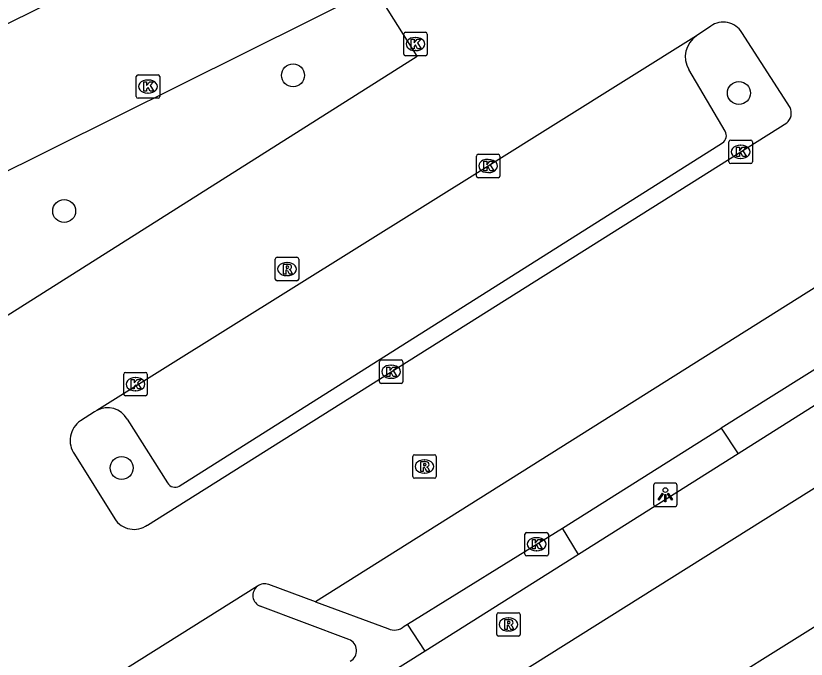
# Model space of a CAD drawing. Extents: x 158838 to 160074, y 386376 to 387776.
# Drawn here: x 159772.85 to 159806.53, y 387514.76 to 387542.18 of the extents above; entities that cross this region are included whole.
import ezdxf

# ---------------------------------------------------------------- set-up
doc = ezdxf.new("R2010")
doc.units = 0
for name, color, linetype in [('IMGEO_Boom', 7, 'Continuous'), ('IMGEO_Fietspad_open', 7, 'Continuous'), ('IMGEO_Kolk', 7, 'Continuous'), ('IMGEO_Lichtpunt', 7, 'Continuous'), ('IMGEO_Parkeervlak_open', 7, 'Continuous'), ('IMGEO_Rijbaan_lokaal_open', 7, 'Continuous'), ('IMGEO_Rioolput', 7, 'Continuous'), ('IMGEO_Verkeerseiland_open', 7, 'Continuous'), ('IMGEO_Voetpad_open', 7, 'Continuous')]:
    doc.layers.add(name, color=color, linetype=linetype)

msp = doc.modelspace()

# ---------------------------------------------------------------- linework, layer by layer
at = {"layer": 'IMGEO_Boom'}
for centre in [(159784.663, 387539.647), (159803.66, 387538.894), (159774.909, 387533.862), (159777.357, 387522.915)]:
    msp.add_circle(centre, 0.489, dxfattribs=at)
at = {"layer": 'IMGEO_Fietspad_open'}
for points in [[(159880.986, 387568.702), (159879.902, 387568.012), (159875.931, 387565.415), (159790.349, 387511.673), (159777.523, 387503.666), (159771.665, 387500), (159758.381, 387491.545), (159758.071, 387491.373), (159757.777, 387491.173), (159757.502, 387490.948), (159757.249, 387490.7), (159757.019, 387490.43), (159756.814, 387490.14), (159756.746, 387490.031)], [(159821.053, 387534.524), (159803.626, 387523.519)], [(159803.626, 387523.519), (159796.824, 387519.231)], [(159796.824, 387519.231), (159790.285, 387515.108)], [(159790.285, 387515.108), (159768.258, 387501.292)]]:
    msp.add_lwpolyline(points, dxfattribs=at)
at = {"layer": 'IMGEO_Kolk'}
for p, q in [((159789.378, 387540.556), (159789.378, 387541.408)), ((159789.453, 387541.482), (159790.305, 387541.482)), ((159790.379, 387541.408), (159790.379, 387540.556)), ((159789.866, 387541.262), (159789.891, 387541.262)), ((159789.889, 387540.702), (159789.864, 387540.702)), ((159790.305, 387540.482), (159789.453, 387540.482)), ((159777.98, 387538.742), (159777.98, 387539.594)), ((159778.055, 387539.668), (159778.907, 387539.668)), ((159778.468, 387539.448), (159778.493, 387539.448)), ((159778.981, 387539.594), (159778.981, 387538.742)), ((159778.491, 387538.888), (159778.466, 387538.888)), ((159778.907, 387538.668), (159778.055, 387538.668)), ((159803.236, 387535.961), (159803.236, 387536.813)), ((159803.311, 387536.887), (159804.163, 387536.887)), ((159803.724, 387536.667), (159803.749, 387536.667)), ((159804.237, 387536.813), (159804.237, 387535.961)), ((159792.475, 387535.357), (159792.475, 387536.209)), ((159792.55, 387536.283), (159793.402, 387536.283)), ((159792.963, 387536.063), (159792.988, 387536.063)), ((159793.476, 387536.209), (159793.476, 387535.357)), ((159803.747, 387536.107), (159803.722, 387536.107)), ((159804.163, 387535.887), (159803.311, 387535.887)), ((159792.986, 387535.503), (159792.961, 387535.503)), ((159793.402, 387535.283), (159792.55, 387535.283)), ((159788.341, 387526.591), (159788.341, 387527.443)), ((159788.416, 387527.517), (159789.268, 387527.517)), ((159788.829, 387527.297), (159788.854, 387527.297)), ((159789.342, 387527.443), (159789.342, 387526.591)), ((159777.448, 387526.062), (159777.448, 387526.914)), ((159777.523, 387526.988), (159778.375, 387526.988)), ((159778.449, 387526.914), (159778.449, 387526.062)), ((159777.936, 387526.768), (159777.961, 387526.768)), ((159788.852, 387526.737), (159788.827, 387526.737)), ((159789.268, 387526.517), (159788.416, 387526.517)), ((159778.375, 387525.988), (159777.523, 387525.988)), ((159777.959, 387526.208), (159777.934, 387526.208)), ((159794.614, 387520.164), (159795.466, 387520.164)), ((159794.539, 387519.238), (159794.539, 387520.09)), ((159795.027, 387519.944), (159795.052, 387519.944)), ((159795.54, 387520.09), (159795.54, 387519.238)), ((159795.466, 387519.164), (159794.614, 387519.164)), ((159795.05, 387519.384), (159795.025, 387519.384))]:
    msp.add_line(p, q, dxfattribs=at)
for points in [[(159789.378, 387540.556), (159789.378, 387541.408)], [(159789.453, 387541.482), (159790.305, 387541.482)], [(159790.379, 387541.408), (159790.379, 387540.556)], [(159789.699, 387541.182), (159789.822, 387541.182), (159789.822, 387541.031), (159789.952, 387541.182), (159790.116, 387541.182), (159789.97, 387541.031), (159790.123, 387540.782), (159789.971, 387540.782), (159789.886, 387540.946), (159789.822, 387540.879), (159789.822, 387540.782), (159789.699, 387540.782), (159789.699, 387541.182)], [(159790.305, 387540.482), (159789.453, 387540.482)], [(159777.98, 387538.742), (159777.98, 387539.594)], [(159778.055, 387539.668), (159778.907, 387539.668)], [(159778.301, 387539.368), (159778.424, 387539.368), (159778.424, 387539.217), (159778.554, 387539.368), (159778.718, 387539.368), (159778.572, 387539.217), (159778.725, 387538.968), (159778.573, 387538.968), (159778.488, 387539.132), (159778.424, 387539.065), (159778.424, 387538.968), (159778.301, 387538.968), (159778.301, 387539.368)], [(159778.981, 387539.594), (159778.981, 387538.742)], [(159778.907, 387538.668), (159778.055, 387538.668)], [(159803.236, 387535.961), (159803.236, 387536.813)], [(159803.311, 387536.887), (159804.163, 387536.887)], [(159804.237, 387536.813), (159804.237, 387535.961)], [(159803.557, 387536.587), (159803.68, 387536.587), (159803.68, 387536.436), (159803.81, 387536.587), (159803.974, 387536.587), (159803.828, 387536.436), (159803.981, 387536.187), (159803.829, 387536.187), (159803.744, 387536.351), (159803.68, 387536.284), (159803.68, 387536.187), (159803.557, 387536.187), (159803.557, 387536.587)], [(159792.475, 387535.357), (159792.475, 387536.209)], [(159792.55, 387536.283), (159793.402, 387536.283)], [(159792.796, 387535.983), (159792.919, 387535.983), (159792.919, 387535.832), (159793.049, 387535.983), (159793.213, 387535.983), (159793.067, 387535.832), (159793.22, 387535.583), (159793.068, 387535.583), (159792.983, 387535.747), (159792.919, 387535.68), (159792.919, 387535.583), (159792.796, 387535.583), (159792.796, 387535.983)], [(159793.476, 387536.209), (159793.476, 387535.357)], [(159804.163, 387535.887), (159803.311, 387535.887)], [(159793.402, 387535.283), (159792.55, 387535.283)], [(159788.341, 387526.591), (159788.341, 387527.443)], [(159788.416, 387527.517), (159789.268, 387527.517)], [(159789.342, 387527.443), (159789.342, 387526.591)], [(159777.448, 387526.062), (159777.448, 387526.914)], [(159777.523, 387526.988), (159778.375, 387526.988)], [(159778.449, 387526.914), (159778.449, 387526.062)], [(159788.662, 387527.217), (159788.785, 387527.217), (159788.785, 387527.066), (159788.915, 387527.217), (159789.079, 387527.217), (159788.933, 387527.066), (159789.086, 387526.817), (159788.934, 387526.817), (159788.849, 387526.981), (159788.785, 387526.914), (159788.785, 387526.817), (159788.662, 387526.817), (159788.662, 387527.217)], [(159777.769, 387526.688), (159777.892, 387526.688), (159777.892, 387526.537), (159778.022, 387526.688), (159778.186, 387526.688), (159778.04, 387526.537), (159778.193, 387526.288), (159778.041, 387526.288), (159777.956, 387526.452), (159777.892, 387526.385), (159777.892, 387526.288), (159777.769, 387526.288), (159777.769, 387526.688)], [(159789.268, 387526.517), (159788.416, 387526.517)], [(159778.375, 387525.988), (159777.523, 387525.988)], [(159794.614, 387520.164), (159795.466, 387520.164)], [(159794.539, 387519.238), (159794.539, 387520.09)], [(159794.86, 387519.864), (159794.983, 387519.864), (159794.983, 387519.713), (159795.113, 387519.864), (159795.277, 387519.864), (159795.131, 387519.713), (159795.284, 387519.464), (159795.132, 387519.464), (159795.047, 387519.628), (159794.983, 387519.561), (159794.983, 387519.464), (159794.86, 387519.464), (159794.86, 387519.864)], [(159795.54, 387520.09), (159795.54, 387519.238)], [(159795.466, 387519.164), (159794.614, 387519.164)]]:
    msp.add_lwpolyline(points, dxfattribs=at)
for centre, start, end in [((159789.455, 387541.406), 91.552, 178.448), ((159789.455, 387541.406), 91.552, 178.448), ((159790.303, 387541.406), 1.552, 88.448), ((159790.303, 387541.406), 1.552, 88.448), ((159789.455, 387540.558), 181.552, 268.448), ((159789.455, 387540.558), 181.552, 268.448), ((159790.303, 387540.558), 271.552, 358.448), ((159790.303, 387540.558), 271.552, 358.448), ((159778.057, 387539.592), 91.552, 178.448), ((159778.057, 387539.592), 91.552, 178.448), ((159778.905, 387539.592), 1.552, 88.448), ((159778.905, 387539.592), 1.552, 88.448), ((159778.057, 387538.744), 181.552, 268.448), ((159778.057, 387538.744), 181.552, 268.448), ((159778.905, 387538.744), 271.552, 358.448), ((159778.905, 387538.744), 271.552, 358.448), ((159803.313, 387536.811), 91.552, 178.448), ((159803.313, 387536.811), 91.552, 178.448), ((159804.161, 387536.811), 1.552, 88.448), ((159804.161, 387536.811), 1.552, 88.448), ((159792.552, 387536.207), 91.552, 178.448), ((159792.552, 387536.207), 91.552, 178.448), ((159793.4, 387536.207), 1.552, 88.448), ((159793.4, 387536.207), 1.552, 88.448), ((159803.313, 387535.963), 181.552, 268.448), ((159803.313, 387535.963), 181.552, 268.448), ((159804.161, 387535.963), 271.552, 358.448), ((159804.161, 387535.963), 271.552, 358.448), ((159792.552, 387535.359), 181.552, 268.448), ((159792.552, 387535.359), 181.552, 268.448), ((159793.4, 387535.359), 271.552, 358.448), ((159793.4, 387535.359), 271.552, 358.448), ((159788.418, 387527.441), 91.552, 178.448), ((159788.418, 387527.441), 91.552, 178.448), ((159789.266, 387527.441), 1.552, 88.448), ((159789.266, 387527.441), 1.552, 88.448), ((159777.525, 387526.912), 91.552, 178.448), ((159777.525, 387526.912), 91.552, 178.448), ((159778.373, 387526.912), 1.552, 88.448), ((159778.373, 387526.912), 1.552, 88.448), ((159788.418, 387526.593), 181.552, 268.448), ((159788.418, 387526.593), 181.552, 268.448), ((159789.266, 387526.593), 271.552, 358.448), ((159789.266, 387526.593), 271.552, 358.448), ((159777.525, 387526.064), 181.552, 268.448), ((159777.525, 387526.064), 181.552, 268.448), ((159778.373, 387526.064), 271.552, 358.448), ((159778.373, 387526.064), 271.552, 358.448), ((159794.616, 387520.088), 91.552, 178.448), ((159794.616, 387520.088), 91.552, 178.448), ((159795.464, 387520.088), 1.552, 88.448), ((159795.464, 387520.088), 1.552, 88.448), ((159794.616, 387519.24), 181.552, 268.448), ((159794.616, 387519.24), 181.552, 268.448), ((159795.464, 387519.24), 271.552, 358.448), ((159795.464, 387519.24), 271.552, 358.448)]:
    msp.add_arc(centre, 0.0765, start, end, dxfattribs=at)
for centre, major_axis, ratio, start_param, end_param in [((159789.865, 387540.982), (-0.387, 0.002), 0.722429, 4.712389, 7.853982), ((159789.89, 387540.982), (-0.39, 0.002), 0.717154, 1.570796, 4.712389), ((159778.467, 387539.168), (-0.387, 0.002), 0.722429, 4.712389, 7.853982), ((159778.492, 387539.168), (-0.39, 0.002), 0.717154, 1.570796, 4.712389), ((159803.723, 387536.387), (-0.387, 0.002), 0.722429, 4.712389, 7.853982), ((159803.748, 387536.387), (-0.39, 0.002), 0.717154, 1.570796, 4.712389), ((159792.962, 387535.783), (-0.387, 0.002), 0.722429, 4.712389, 7.853982), ((159792.987, 387535.783), (-0.39, 0.002), 0.717154, 1.570796, 4.712389), ((159788.828, 387527.017), (-0.387, 0.002), 0.722429, 4.712389, 7.853982), ((159788.853, 387527.017), (-0.39, 0.002), 0.717154, 1.570796, 4.712389), ((159777.935, 387526.488), (-0.387, 0.002), 0.722429, 4.712389, 7.853982), ((159777.96, 387526.488), (-0.39, 0.002), 0.717154, 1.570796, 4.712389), ((159795.026, 387519.664), (-0.387, 0.002), 0.722429, 4.712389, 7.853982), ((159795.051, 387519.664), (-0.39, 0.002), 0.717154, 1.570796, 4.712389)]:
    msp.add_ellipse(centre, major_axis=major_axis, ratio=ratio, start_param=start_param, end_param=end_param, dxfattribs=at)
at = {"layer": 'IMGEO_Lichtpunt'}
for p, q in [((159800.929, 387522.268), (159800.121, 387522.268)), ((159800.929, 387522.268), (159800.121, 387522.268)), ((159800.027, 387522.173), (159800.027, 387521.366)), ((159800.027, 387522.173), (159800.027, 387521.366)), ((159801.023, 387521.366), (159801.023, 387522.173)), ((159801.023, 387521.366), (159801.023, 387522.173)), ((159800.121, 387521.272), (159800.929, 387521.272)), ((159800.121, 387521.272), (159800.929, 387521.272))]:
    msp.add_line(p, q, dxfattribs=at)
for points in [[(159800.401, 387521.837), (159800.44, 387521.809), (159800.252, 387521.547), (159800.214, 387521.574), (159800.401, 387521.837)], [(159800.503, 387521.789), (159800.55, 387521.789), (159800.55, 387521.467), (159800.503, 387521.467), (159800.503, 387521.789)], [(159800.613, 387521.809), (159800.651, 387521.836), (159800.838, 387521.574), (159800.799, 387521.546), (159800.613, 387521.809)]]:
    msp.add_lwpolyline(points, dxfattribs=at)
msp.add_circle((159800.526, 387521.971), 0.0994, dxfattribs=at)
for centre, start, end in [((159800.121, 387522.173), 90, 180), ((159800.121, 387522.173), 90, 180), ((159800.929, 387522.173), 0, 90), ((159800.929, 387522.173), 0, 90), ((159800.121, 387521.366), 180, 270), ((159800.121, 387521.366), 180, 270), ((159800.929, 387521.366), 270, 0), ((159800.929, 387521.366), 270, 360)]:
    msp.add_arc(centre, 0.0946, start, end, dxfattribs=at)
at = {"layer": 'IMGEO_Parkeervlak_open'}
for points in [[(159803.075, 387537.264), (159801.53, 387539.891)], [(159779.816, 387522.143), (159802.957, 387536.775)], [(159777.592, 387524.994), (159779.318, 387522.282)], [(159796.147, 387520.348), (159802.908, 387524.611)], [(159789.534, 387516.258), (159796.147, 387520.348)], [(159785.616, 387517.21), (159788.707, 387516.07)], [(159787.042, 387515.607), (159783.262, 387517.02)], [(159789.393, 387516.171), (159789.534, 387516.258)]]:
    msp.add_lwpolyline(points, dxfattribs=at)
for centre, radius, start, end in [((159802.444, 387540.44), 1.067, 123.2776, 211.0005), ((159802.767, 387537.079), 0.359, 301.9106, 30.9562), ((159776.756, 387524.524), 0.959, 29.33, 118.5104), ((159779.632, 387522.444), 0.353, 207.3435, 301.4659), ((159783.447, 387517.481), 0.497, 128.0389, 248.1272), ((159788.979, 387516.603), 0.598, 242.9703, 313.7807), ((159786.857, 387515.13), 0.512, 298.09, 68.8092)]:
    msp.add_arc(centre, radius, start, end, dxfattribs=at)
at = {"layer": 'IMGEO_Rijbaan_lokaal_open'}
for points in [[(159779.817, 387556.38), (159761.824, 387547.538), (159766.354, 387538.827), (159785.008, 387548.04), (159779.817, 387556.38)], [(159789.948, 387540.463), (159788.127, 387543.357), (159768.872, 387533.78), (159771.39, 387528.732), (159789.948, 387540.463)], [(159802.463, 387541.742), (159801.859, 387541.332)], [(159805.849, 387538.279), (159803.781, 387541.475)], [(159801.859, 387541.332), (159792.976, 387535.783), (159776.298, 387525.367)], [(159778.453, 387520.481), (159805.696, 387537.619)], [(159817.479, 387537.258), (159785.616, 387517.21)], [(159776.298, 387525.367), (159776.201, 387525.306), (159775.606, 387524.924)], [(159775.35, 387523.496), (159777.064, 387520.747)], [(159783.141, 387517.872), (159759.754, 387503.185)], [(159785.616, 387517.21), (159783.627, 387517.944)]]:
    msp.add_lwpolyline(points, dxfattribs=at)
for centre, radius, start, end in [((159802.998, 387540.997), 0.917, 31.4148, 125.6813), ((159805.325, 387538.053), 0.571, 310.5584, 23.3383), ((159776.181, 387524.084), 1.018, 124.3823, 215.2906), ((159777.884, 387521.271), 0.973, 212.5664, 305.7513), ((159783.448, 387517.479), 0.498, 68.8834, 127.9706)]:
    msp.add_arc(centre, radius, start, end, dxfattribs=at)
at = {"layer": 'IMGEO_Rioolput'}
for p, q in [((159783.903, 387530.966), (159783.903, 387531.818)), ((159783.978, 387531.892), (159784.83, 387531.892)), ((159784.391, 387531.672), (159784.416, 387531.672)), ((159784.904, 387531.818), (159784.904, 387530.966)), ((159784.414, 387531.112), (159784.389, 387531.112)), ((159784.83, 387530.892), (159783.978, 387530.892)), ((159789.76, 387522.551), (159789.76, 387523.403)), ((159789.835, 387523.477), (159790.687, 387523.477)), ((159790.248, 387523.257), (159790.273, 387523.257)), ((159790.761, 387523.403), (159790.761, 387522.551)), ((159790.271, 387522.697), (159790.246, 387522.697)), ((159790.687, 387522.477), (159789.835, 387522.477)), ((159793.34, 387515.821), (159793.34, 387516.673)), ((159793.415, 387516.747), (159794.267, 387516.747)), ((159793.828, 387516.527), (159793.853, 387516.527)), ((159794.341, 387516.673), (159794.341, 387515.821)), ((159793.851, 387515.967), (159793.826, 387515.967)), ((159794.267, 387515.747), (159793.415, 387515.747))]:
    msp.add_line(p, q, dxfattribs=at)
for points in [[(159783.903, 387530.966), (159783.903, 387531.818)], [(159783.978, 387531.892), (159784.83, 387531.892)], [(159784.904, 387531.818), (159784.904, 387530.966)], [(159784.492, 387531.59), (159784.24, 387531.592), (159784.24, 387531.192)], [(159784.24, 387531.192), (159784.364, 387531.192), (159784.364, 387531.354), (159784.375, 387531.354)], [(159784.418, 387531.511), (159784.364, 387531.511), (159784.364, 387531.43)], [(159784.364, 387531.43), (159784.416, 387531.43)], [(159784.422, 387531.325), (159784.493, 387531.192), (159784.633, 387531.192), (159784.568, 387531.318)], [(159784.83, 387530.892), (159783.978, 387530.892)], [(159789.76, 387522.551), (159789.76, 387523.403)], [(159789.835, 387523.477), (159790.687, 387523.477)], [(159790.761, 387523.403), (159790.761, 387522.551)], [(159790.349, 387523.175), (159790.097, 387523.177), (159790.097, 387522.777)], [(159790.097, 387522.777), (159790.221, 387522.777), (159790.221, 387522.939), (159790.232, 387522.939)], [(159790.275, 387523.096), (159790.221, 387523.096), (159790.221, 387523.015)], [(159790.221, 387523.015), (159790.273, 387523.015)], [(159790.279, 387522.91), (159790.35, 387522.777), (159790.49, 387522.777), (159790.425, 387522.903)], [(159790.687, 387522.477), (159789.835, 387522.477)], [(159793.34, 387515.821), (159793.34, 387516.673)], [(159793.415, 387516.747), (159794.267, 387516.747)], [(159794.341, 387516.673), (159794.341, 387515.821)], [(159793.929, 387516.445), (159793.677, 387516.447), (159793.677, 387516.047)], [(159793.677, 387516.047), (159793.801, 387516.047), (159793.801, 387516.209), (159793.812, 387516.209)], [(159793.855, 387516.366), (159793.801, 387516.366), (159793.801, 387516.285)], [(159793.801, 387516.285), (159793.853, 387516.285)], [(159793.859, 387516.18), (159793.93, 387516.047), (159794.07, 387516.047), (159794.005, 387516.173)], [(159794.267, 387515.747), (159793.415, 387515.747)]]:
    msp.add_lwpolyline(points, dxfattribs=at)
for centre, radius, start, end in [((159783.98, 387531.816), 0.0765, 91.552, 178.448), ((159783.98, 387531.816), 0.0765, 91.552, 178.448), ((159784.828, 387531.816), 0.0765, 1.552, 88.448), ((159784.828, 387531.816), 0.0765, 1.552, 88.448), ((159784.374, 387531.301), 0.0533, 26.0293, 88.6989), ((159784.4, 387531.619), 0.19, 274.7715, 282.9687), ((159784.424, 387531.415), 0.0964, 77.0061, 93.1865), ((159784.438, 387531.472), 0.0378, 276.6634, 79.6772), ((159784.491, 387531.48), 0.109, 350.3612, 89.416), ((159784.489, 387531.48), 0.112, 277.5842, 350.9817), ((159784.473, 387531.265), 0.108, 29.5134, 73.7905), ((159783.98, 387530.968), 0.0765, 181.552, 268.448), ((159783.98, 387530.968), 0.0765, 181.552, 268.448), ((159784.828, 387530.968), 0.0765, 271.552, 358.448), ((159784.828, 387530.968), 0.0765, 271.552, 358.448), ((159789.837, 387523.401), 0.0765, 91.552, 178.448), ((159789.837, 387523.401), 0.0765, 91.552, 178.448), ((159790.685, 387523.401), 0.0765, 1.552, 88.448), ((159790.685, 387523.401), 0.0765, 1.552, 88.448), ((159790.231, 387522.886), 0.0533, 26.0293, 88.6989), ((159790.257, 387523.204), 0.19, 274.7715, 282.9687), ((159790.281, 387523), 0.0964, 77.0061, 93.1865), ((159790.295, 387523.057), 0.0378, 276.6634, 79.6772), ((159790.348, 387523.065), 0.109, 350.3612, 89.416), ((159790.346, 387523.065), 0.112, 277.5842, 350.9817), ((159790.33, 387522.85), 0.108, 29.5134, 73.7905), ((159789.837, 387522.553), 0.0765, 181.552, 268.448), ((159789.837, 387522.553), 0.0765, 181.552, 268.448), ((159790.685, 387522.553), 0.0765, 271.552, 358.448), ((159790.685, 387522.553), 0.0765, 271.552, 358.448), ((159793.417, 387516.671), 0.0765, 91.552, 178.448), ((159793.417, 387516.671), 0.0765, 91.552, 178.448), ((159794.265, 387516.671), 0.0765, 1.552, 88.448), ((159794.265, 387516.671), 0.0765, 1.552, 88.448), ((159793.811, 387516.156), 0.0533, 26.0293, 88.6989), ((159793.837, 387516.474), 0.19, 274.7715, 282.9687), ((159793.861, 387516.27), 0.0964, 77.0061, 93.1865), ((159793.875, 387516.327), 0.0378, 276.6634, 79.6772), ((159793.928, 387516.335), 0.109, 350.3612, 89.416), ((159793.926, 387516.335), 0.112, 277.5842, 350.9817), ((159793.91, 387516.12), 0.108, 29.5134, 73.7905), ((159793.417, 387515.823), 0.0765, 181.552, 268.448), ((159793.417, 387515.823), 0.0765, 181.552, 268.448), ((159794.265, 387515.823), 0.0765, 271.552, 358.448), ((159794.265, 387515.823), 0.0765, 271.552, 358.448)]:
    msp.add_arc(centre, radius, start, end, dxfattribs=at)
for centre, major_axis, ratio, start_param, end_param in [((159784.39, 387531.392), (-0.387, 0.002), 0.722429, 4.712389, 7.853982), ((159784.415, 387531.392), (-0.39, 0.002), 0.717154, 1.570796, 4.712389), ((159790.247, 387522.977), (-0.387, 0.002), 0.722429, 4.712389, 7.853982), ((159790.272, 387522.977), (-0.39, 0.002), 0.717154, 1.570796, 4.712389), ((159793.827, 387516.247), (-0.387, 0.002), 0.722429, 4.712389, 7.853982), ((159793.852, 387516.247), (-0.39, 0.002), 0.717154, 1.570796, 4.712389)]:
    msp.add_ellipse(centre, major_axis=major_axis, ratio=ratio, start_param=start_param, end_param=end_param, dxfattribs=at)
at = {"layer": 'IMGEO_Verkeerseiland_open'}
for points in [[(159796.824, 387519.231), (159796.147, 387520.348)], [(159790.285, 387515.108), (159789.534, 387516.258)]]:
    msp.add_lwpolyline(points, dxfattribs=at)
at = {"layer": 'IMGEO_Voetpad_open'}
for points in [[(159817.479, 387537.258), (159819.067, 387534.733), (159802.908, 387524.611)], [(159802.908, 387524.611), (159803.626, 387523.519)], [(159801.664, 387512.884), (159807.16, 387516.327)]]:
    msp.add_lwpolyline(points, dxfattribs=at)

doc.saveas('drawing.dxf')
